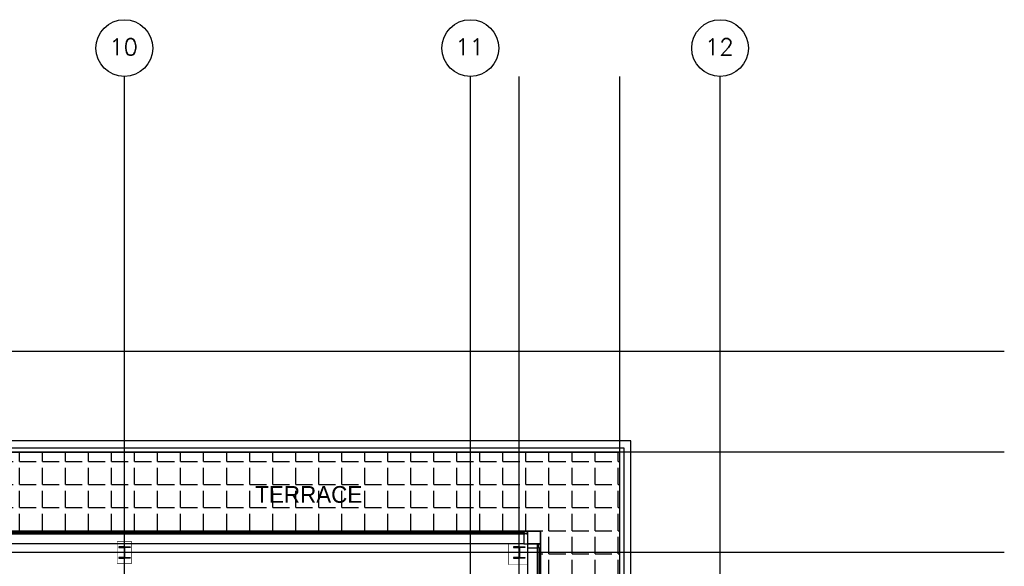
# Model space of a CAD drawing. Header units: millimetres. Extents: x -312551 to 250764, y -35891 to 59426.
# Tile 315 of 316: x 146907 to 164550, y 49638 to 59426. Entities that reach past the tile are written whole.
import ezdxf
from ezdxf.enums import TextEntityAlignment as Align

# ---------------------------------------------------------------- set-up
doc = ezdxf.new("R2010")
doc.units = ezdxf.units.MM
doc.header["$LTSCALE"] = 2.5
for name, color, linetype in [('curtain walling', 7, 'Continuous'), ('GLAZING', 1, 'Continuous'), ('NF ARCH', 4, 'Continuous'), ('NF-AS BUILT', 7, 'Continuous'), ('NF-BUBBLE', 3, 'Continuous'), ('NF-GRIDS', 252, 'Continuous'), ('NF-Steel columns', 6, 'Continuous'), ('Terrace', 6, 'Continuous'), ('Text', 7, 'Continuous')]:
    doc.layers.add(name, color=color, linetype=linetype)
doc.styles.add('ROMANS', font='romans.shx', dxfattribs={"width": 0.8})

# ---------------------------------------------------------------- blocks, each defined once
blk = doc.blocks.new('BUBBLEGRID')
at = {"layer": 'NF-BUBBLE'}
blk.add_circle((-678, 0), 678, dxfattribs=at)
at = {"layer": 'NF-BUBBLE', "color": 1, "style": 'ROMANS'}
blk.add_attdef('888', text='', height=400, dxfattribs=at).set_placement((-698, -173), align=Align.CENTER)

msp = doc.modelspace()

# ---------------------------------------------------------------- hatches: boundary and pattern name
at = {"layer": 'Terrace'}
h = msp.add_hatch(dxfattribs=at)
h.set_pattern_fill('ANGLE', color=256, scale=1500, style=0)
h.set_pattern_definition([(0, (-2071521.74, -4242199.36), (0, 412.5), [300, -112.5]), (90, (-2071521.74, -4242199.36), (-412.5, 3e-14), [300, -112.5])])
h.paths.add_polyline_path([(156237.8, 36505.5), (157657.8, 36505.5), (157657.8, 51684.5), (141832.8, 51684.5), (141832.8, 50264.5), (156237.8, 50264.5)])

# ---------------------------------------------------------------- linework, layer by layer
at = {"layer": 'curtain walling'}
for p in [(156012.8, 50264.5), (156237.8, 50039.5)]:
    msp.add_line(p, (156237.8, 50264.5), dxfattribs=at)
for points in [[(155937.8, 50239.5), (155960.3, 50239.5), (155960.3, 50214.5), (155937.8, 50214.5), (155937.8, 50039.5), (156012.8, 50039.5), (156012.8, 50214.5), (155990.3, 50214.5), (155990.3, 50239.5), (156012.8, 50239.5), (156012.8, 50264.5), (155937.8, 50264.5), (155937.8, 50239.5)], [(156212.8, 49964.5), (156212.8, 49987), (156187.8, 49987), (156187.8, 49964.5), (156012.8, 49964.5), (156012.8, 50039.5), (156187.8, 50039.5), (156187.8, 50017), (156212.8, 50017), (156212.8, 50039.5), (156237.8, 50039.5), (156237.8, 49964.5), (156212.8, 49964.5)]]:
    msp.add_lwpolyline(points, dxfattribs=at)
msp.add_lwpolyline([(156012.8, 50264.5), (156237.8, 50264.5), (156237.8, 50039.5), (156012.8, 50039.5)], close=True, dxfattribs=at)
at = {"layer": 'GLAZING'}
for p, q in [((155937.8, 50264.5), (141907.8, 50264.5)), ((155937.8, 50239.5), (141907.8, 50239.5)), ((155937.8, 50214.5), (141907.8, 50214.5)), ((155937.8, 50039.5), (141907.8, 50039.5)), ((156012.8, 36580.5), (156012.8, 49964.5)), ((156187.8, 36580.5), (156187.8, 50039.5)), ((156212.8, 36580.5), (156212.8, 49964.5)), ((156237.8, 36580.5), (156237.8, 49964.5))]:
    msp.add_line(p, q, dxfattribs=at)
at = {"layer": 'NF ARCH'}
for p, q in [((157857.8, 51884.5), (141832.8, 51884.5)), ((157857.8, 36505.5), (157857.8, 51884.5)), ((141832.8, 51759.5), (157732.8, 51759.5)), ((157732.8, 51759.5), (157732.8, 36505.5)), ((141832.8, 51684.5), (157657.8, 51684.5)), ((157657.8, 36505.5), (157657.8, 51684.5))]:
    msp.add_line(p, q, dxfattribs=at)
at = {"layer": 'NF-AS BUILT', "const_width": 10}
msp.add_lwpolyline([(148652.8, 49689.5), (148652.8, 50079.5), (148912.8, 50079.5), (148912.8, 49689.5)], close=True, dxfattribs=at)
msp.add_lwpolyline([(156012.8, 28038.5), (155562.8, 28038.5), (155562.8, 28633.5), (159827.8, 28633.5), (159827.8, 36067.8), (155562.8, 36067.8), (155562.8, 36657.8), (156012.8, 36657.8), (156012.8, 49669.5), (155662.8, 49669.5), (155662.8, 50039.5)], dxfattribs=at)
at = {"layer": 'NF-GRIDS'}
for p, q in [((148782.8, -27784), (148782.8, 58409.3)), ((154982.8, -31409.4), (154982.8, 58409.3)), ((155857.8, -27784), (155857.8, 58409.3)), ((157657.8, -27784), (157657.8, 58409.3)), ((159457.8, -27784), (159457.8, 58409.3)), ((164549.8, 53484.5), (84521.8, 53484.5)), ((164549.8, 51684.5), (84521.8, 51684.5)), ((164549.8, 49884.5), (84521.8, 49884.5))]:
    msp.add_line(p, q, dxfattribs=at)
at = {"layer": 'NF-Steel columns', "color": 2}
for points in [[(148782.8, 49986.1), (148681.2, 49986.1), (148681.2, 49975.1), (148768.4, 49975.1, -0.4142136), (148779.1, 49964.4), (148779.1, 49804.6, -0.4142136), (148768.4, 49793.9), (148681.2, 49793.9), (148681.2, 49782.9), (148782.8, 49782.9)], [(148782.8, 49986.1), (148884.4, 49986.1), (148884.4, 49975.1), (148797.1, 49975.1, 0.4142136), (148786.4, 49964.4), (148786.4, 49804.6, 0.4142136), (148797.1, 49793.9), (148884.4, 49793.9), (148884.4, 49782.9), (148782.8, 49782.9)], [(155857.8, 49986.1), (155756.2, 49986.1), (155756.2, 49975.1), (155843.4, 49975.1, -0.4142136), (155854.1, 49964.4), (155854.1, 49804.6, -0.4142136), (155843.4, 49793.9), (155756.2, 49793.9), (155756.2, 49782.9), (155857.8, 49782.9)], [(155857.8, 49986.1), (155959.4, 49986.1), (155959.4, 49975.1), (155872.1, 49975.1, 0.4142136), (155861.4, 49964.4), (155861.4, 49804.6, 0.4142136), (155872.1, 49793.9), (155959.4, 49793.9), (155959.4, 49782.9), (155857.8, 49782.9)]]:
    msp.add_lwpolyline(points, format="xyb", dxfattribs=at)
at = {"layer": 'Terrace'}
msp.add_lwpolyline([(156237.8, 36505.5), (157657.8, 36505.5), (157657.8, 51684.5), (141832.8, 51684.5), (141832.8, 50264.5), (156237.8, 50264.5)], close=True, dxfattribs=at)

# ---------------------------------------------------------------- block references
at = {"layer": 'NF-GRIDS', "xscale": 0.75, "yscale": 0.75, "zscale": 0.75}
for p, values in [((149290.9, 58917.4), {'888': '10'}), ((155490.9, 58917.4), {'888': '11'}), ((159965.9, 58917.4), {'888': '12'})]:
    msp.add_blockref('BUBBLEGRID', p, dxfattribs=at).add_auto_attribs(values)

# ---------------------------------------------------------------- texts
at = {"layer": 'Text'}
msp.add_text('TERRACE', height=300, dxfattribs=at).set_placement((151128.4, 50774.7))

doc.saveas('drawing.dxf')
